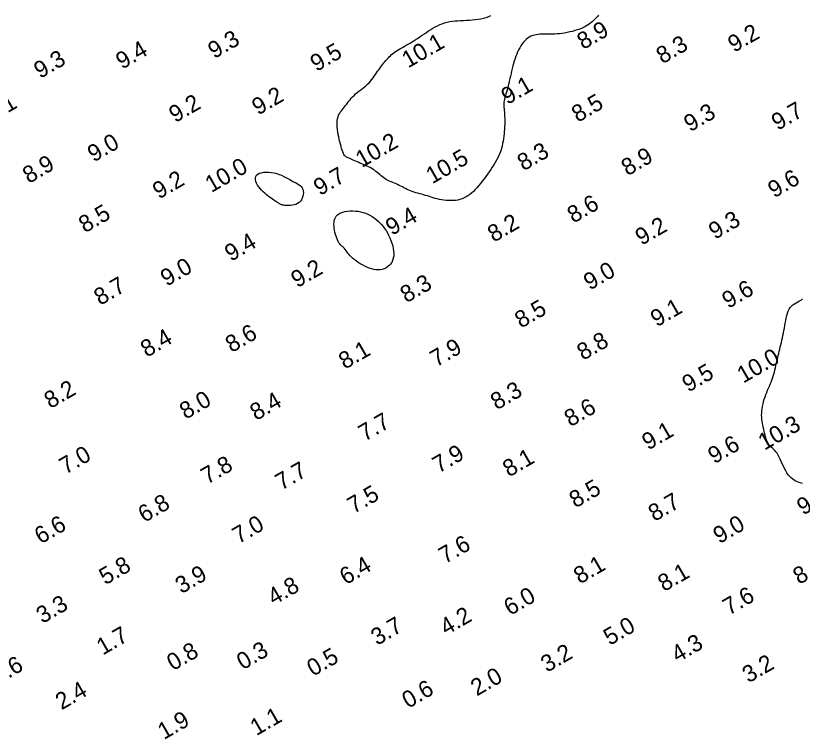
# Model space of a CAD drawing. Extents: x 3024098 to 3056816, y 418252 to 509144.
# Drawn here: x 3033075.9 to 3033310.2, y 418372.4 to 418587.9 of the extents above; entities that cross this region are included whole.
import ezdxf

# ---------------------------------------------------------------- set-up
doc = ezdxf.new("R2010")
doc.units = 0
doc.layers.add('V-CHAN-CONT-EL10', color=7, linetype='Continuous')
doc.layers.add('V-TOPO-SOUN-0911', color=7, linetype='Continuous')

msp = doc.modelspace()

# ---------------------------------------------------------------- linework, layer by layer
at = {"layer": 'V-CHAN-CONT-EL10'}
for points in [[(3033249.48, 418588.04), (3033249.14, 418587.64), (3033248.78, 418587.24), (3033248.4, 418586.85), (3033248.02, 418586.47), (3033247.61, 418586.11), (3033247.18, 418585.75), (3033246.73, 418585.41), (3033246.25, 418585.08), (3033245.73, 418584.77), (3033245.18, 418584.47), (3033244.58, 418584.19), (3033243.93, 418583.92), (3033243.22, 418583.67), (3033242.48, 418583.45), (3033241.71, 418583.23), (3033240.92, 418583.05), (3033240.12, 418582.88), (3033239.34, 418582.74), (3033238.58, 418582.62), (3033237.85, 418582.54), (3033237.17, 418582.48), (3033236.52, 418582.44), (3033235.91, 418582.42), (3033235.33, 418582.42), (3033234.77, 418582.42), (3033234.22, 418582.43), (3033233.68, 418582.44), (3033233.14, 418582.43), (3033232.59, 418582.42), (3033232.04, 418582.39), (3033231.49, 418582.33), (3033230.94, 418582.24), (3033230.41, 418582.13), (3033229.88, 418581.97), (3033229.37, 418581.76), (3033228.87, 418581.51), (3033228.4, 418581.2), (3033227.94, 418580.84), (3033227.52, 418580.43), (3033227.11, 418579.98), (3033226.72, 418579.48), (3033226.36, 418578.95), (3033226.01, 418578.38), (3033225.69, 418577.78), (3033225.4, 418577.15), (3033225.12, 418576.49), (3033224.86, 418575.82), (3033224.62, 418575.12), (3033224.39, 418574.4), (3033224.18, 418573.67), (3033223.98, 418572.93), (3033223.79, 418572.18), (3033223.6, 418571.42), (3033223.43, 418570.67), (3033223.26, 418569.91), (3033223.1, 418569.16), (3033222.93, 418568.43), (3033222.77, 418567.72), (3033222.61, 418567.04), (3033222.44, 418566.38), (3033222.27, 418565.76), (3033222.09, 418565.17), (3033221.92, 418564.61), (3033221.77, 418564.07), (3033221.62, 418563.55), (3033221.5, 418563.05), (3033221.4, 418562.56), (3033221.33, 418562.08), (3033221.3, 418561.6), (3033221.3, 418561.12), (3033221.31, 418560.64), (3033221.35, 418560.15), (3033221.4, 418559.65), (3033221.45, 418559.13), (3033221.5, 418558.59), (3033221.53, 418558.03), (3033221.56, 418557.44), (3033221.57, 418556.82), (3033221.57, 418556.18), (3033221.55, 418555.51), (3033221.52, 418554.84), (3033221.48, 418554.14), (3033221.42, 418553.43), (3033221.36, 418552.72), (3033221.28, 418552), (3033221.19, 418551.27), (3033221.07, 418550.54), (3033220.94, 418549.81), (3033220.78, 418549.09), (3033220.59, 418548.36), (3033220.37, 418547.65), (3033220.11, 418546.93), (3033219.82, 418546.23), (3033219.48, 418545.54), (3033219.12, 418544.85), (3033218.72, 418544.16), (3033218.3, 418543.48), (3033217.85, 418542.79), (3033217.39, 418542.1), (3033216.9, 418541.4), (3033216.41, 418540.7), (3033215.9, 418539.99), (3033215.39, 418539.29), (3033214.87, 418538.61), (3033214.34, 418537.94), (3033213.81, 418537.3), (3033213.28, 418536.68), (3033212.75, 418536.11), (3033212.21, 418535.58), (3033211.68, 418535.1), (3033211.14, 418534.66), (3033210.6, 418534.26), (3033210.03, 418533.92), (3033209.46, 418533.62), (3033208.85, 418533.37), (3033208.23, 418533.17), (3033207.58, 418533.02), (3033206.9, 418532.91), (3033206.21, 418532.85), (3033205.51, 418532.83), (3033204.81, 418532.84), (3033204.11, 418532.89), (3033203.42, 418532.97), (3033202.75, 418533.08), (3033202.11, 418533.21), (3033201.48, 418533.35), (3033200.88, 418533.52), (3033200.28, 418533.69), (3033199.7, 418533.88), (3033199.12, 418534.06), (3033198.55, 418534.24), (3033197.98, 418534.41), (3033197.4, 418534.58), (3033196.83, 418534.73), (3033196.25, 418534.88), (3033195.68, 418535.04), (3033195.12, 418535.19), (3033194.57, 418535.36), (3033194.03, 418535.54), (3033193.5, 418535.73), (3033193, 418535.94), (3033192.5, 418536.17), (3033192.02, 418536.41), (3033191.55, 418536.65), (3033191.08, 418536.9), (3033190.61, 418537.14), (3033190.15, 418537.38), (3033189.67, 418537.61), (3033189.19, 418537.82), (3033188.71, 418538.02), (3033188.23, 418538.21), (3033187.75, 418538.41), (3033187.27, 418538.61), (3033186.81, 418538.83), (3033186.36, 418539.06), (3033185.93, 418539.32), (3033185.52, 418539.6), (3033185.13, 418539.91), (3033184.75, 418540.23), (3033184.37, 418540.57), (3033184, 418540.9), (3033183.61, 418541.23), (3033183.22, 418541.56), (3033182.82, 418541.86), (3033182.39, 418542.15), (3033181.94, 418542.42), (3033181.48, 418542.67), (3033181, 418542.91), (3033180.51, 418543.13), (3033180, 418543.36), (3033179.49, 418543.58), (3033178.97, 418543.81), (3033178.44, 418544.03), (3033177.92, 418544.26), (3033177.4, 418544.49), (3033176.9, 418544.71), (3033176.43, 418544.92), (3033175.98, 418545.12), (3033175.58, 418545.29), (3033175.21, 418545.45), (3033174.9, 418545.58), (3033174.63, 418545.7), (3033174.4, 418545.81), (3033174.19, 418545.95), (3033174.01, 418546.11), (3033173.84, 418546.32), (3033173.68, 418546.58), (3033173.51, 418546.92), (3033173.34, 418547.34), (3033173.16, 418547.83), (3033172.98, 418548.39), (3033172.8, 418549), (3033172.62, 418549.66), (3033172.44, 418550.35), (3033172.27, 418551.06), (3033172.11, 418551.8), (3033171.97, 418552.53), (3033171.84, 418553.27), (3033171.74, 418553.99), (3033171.66, 418554.7), (3033171.62, 418555.39), (3033171.62, 418556.04), (3033171.66, 418556.67), (3033171.76, 418557.24), (3033171.91, 418557.77), (3033172.1, 418558.25), (3033172.34, 418558.7), (3033172.6, 418559.13), (3033172.9, 418559.53), (3033173.21, 418559.93), (3033173.53, 418560.33), (3033173.85, 418560.73), (3033174.17, 418561.15), (3033174.49, 418561.57), (3033174.81, 418562.01), (3033175.15, 418562.45), (3033175.5, 418562.89), (3033175.87, 418563.33), (3033176.26, 418563.76), (3033176.69, 418564.18), (3033177.15, 418564.6), (3033177.64, 418565), (3033178.15, 418565.4), (3033178.67, 418565.79), (3033179.2, 418566.19), (3033179.71, 418566.6), (3033180.22, 418567.03), (3033180.7, 418567.47), (3033181.15, 418567.93), (3033181.57, 418568.41), (3033181.97, 418568.9), (3033182.35, 418569.39), (3033182.71, 418569.89), (3033183.05, 418570.38), (3033183.39, 418570.87), (3033183.71, 418571.34), (3033184.03, 418571.79), (3033184.34, 418572.23), (3033184.65, 418572.65), (3033184.96, 418573.05), (3033185.27, 418573.45), (3033185.58, 418573.83), (3033185.89, 418574.21), (3033186.2, 418574.57), (3033186.51, 418574.94), (3033186.83, 418575.29), (3033187.15, 418575.64), (3033187.5, 418575.99), (3033187.85, 418576.32), (3033188.23, 418576.65), (3033188.64, 418576.97), (3033189.07, 418577.28), (3033189.53, 418577.59), (3033190.02, 418577.88), (3033190.54, 418578.18), (3033191.07, 418578.48), (3033191.63, 418578.78), (3033192.2, 418579.09), (3033192.78, 418579.41), (3033193.37, 418579.75), (3033193.96, 418580.11), (3033194.56, 418580.48), (3033195.16, 418580.87), (3033195.77, 418581.26), (3033196.38, 418581.67), (3033197, 418582.09), (3033197.62, 418582.51), (3033198.25, 418582.93), (3033198.89, 418583.35), (3033199.53, 418583.77), (3033200.19, 418584.17), (3033200.85, 418584.55), (3033201.53, 418584.91), (3033202.22, 418585.24), (3033202.93, 418585.53), (3033203.66, 418585.78), (3033204.41, 418585.98), (3033205.18, 418586.13), (3033205.96, 418586.25), (3033206.76, 418586.34), (3033207.58, 418586.4), (3033208.42, 418586.46), (3033209.27, 418586.5), (3033210.14, 418586.54), (3033211.02, 418586.6), (3033211.9, 418586.66), (3033212.79, 418586.74), (3033213.65, 418586.85), (3033214.49, 418586.99), (3033215.3, 418587.16), (3033216.07, 418587.38), (3033216.78, 418587.65), (3033217.44, 418587.97)], [(3033310.23, 418448.65), (3033309.59, 418448.8), (3033308.98, 418449), (3033308.41, 418449.24), (3033307.87, 418449.54), (3033307.36, 418449.88), (3033306.88, 418450.28), (3033306.43, 418450.72), (3033306.01, 418451.22), (3033305.61, 418451.77), (3033305.24, 418452.37), (3033304.89, 418453.03), (3033304.56, 418453.72), (3033304.23, 418454.43), (3033303.92, 418455.14), (3033303.61, 418455.83), (3033303.3, 418456.49), (3033302.99, 418457.09), (3033302.66, 418457.63), (3033302.32, 418458.08), (3033301.97, 418458.47), (3033301.62, 418458.8), (3033301.27, 418459.1), (3033300.93, 418459.39), (3033300.6, 418459.69), (3033300.3, 418460.02), (3033300.03, 418460.39), (3033299.79, 418460.82), (3033299.58, 418461.3), (3033299.39, 418461.83), (3033299.23, 418462.4), (3033299.08, 418462.98), (3033298.95, 418463.59), (3033298.82, 418464.2), (3033298.69, 418464.8), (3033298.57, 418465.39), (3033298.44, 418465.97), (3033298.33, 418466.55), (3033298.23, 418467.12), (3033298.15, 418467.71), (3033298.09, 418468.3), (3033298.07, 418468.91), (3033298.08, 418469.54), (3033298.12, 418470.2), (3033298.21, 418470.88), (3033298.33, 418471.58), (3033298.48, 418472.28), (3033298.66, 418472.99), (3033298.86, 418473.69), (3033299.08, 418474.39), (3033299.32, 418475.06), (3033299.57, 418475.72), (3033299.84, 418476.36), (3033300.11, 418476.98), (3033300.38, 418477.59), (3033300.64, 418478.2), (3033300.89, 418478.79), (3033301.13, 418479.39), (3033301.35, 418479.99), (3033301.55, 418480.59), (3033301.73, 418481.19), (3033301.89, 418481.8), (3033302.04, 418482.41), (3033302.18, 418483.03), (3033302.31, 418483.64), (3033302.44, 418484.26), (3033302.58, 418484.88), (3033302.71, 418485.49), (3033302.86, 418486.11), (3033303.01, 418486.73), (3033303.16, 418487.36), (3033303.31, 418487.99), (3033303.47, 418488.63), (3033303.62, 418489.28), (3033303.78, 418489.93), (3033303.94, 418490.6), (3033304.1, 418491.29), (3033304.25, 418491.98), (3033304.41, 418492.68), (3033304.56, 418493.4), (3033304.7, 418494.13), (3033304.84, 418494.87), (3033304.98, 418495.62), (3033305.1, 418496.38), (3033305.23, 418497.14), (3033305.37, 418497.88), (3033305.53, 418498.6), (3033305.72, 418499.29), (3033305.95, 418499.93), (3033306.22, 418500.51), (3033306.56, 418501.02), (3033306.96, 418501.45), (3033307.4, 418501.82), (3033307.89, 418502.14), (3033308.39, 418502.42), (3033308.89, 418502.69), (3033309.37, 418502.95), (3033309.82, 418503.23), (3033310.22, 418503.55)]]:
    msp.add_lwpolyline(points, dxfattribs=at)
for points in [[(3033148.32, 418536.95), (3033147.97, 418537.49), (3033147.68, 418538.04), (3033147.46, 418538.58), (3033147.34, 418539.1), (3033147.33, 418539.58), (3033147.43, 418540.02), (3033147.67, 418540.41), (3033148.04, 418540.72), (3033148.55, 418540.97), (3033149.15, 418541.15), (3033149.84, 418541.27), (3033150.58, 418541.32), (3033151.35, 418541.3), (3033152.14, 418541.23), (3033152.92, 418541.09), (3033153.67, 418540.9), (3033154.38, 418540.65), (3033155.07, 418540.37), (3033155.73, 418540.06), (3033156.36, 418539.74), (3033156.98, 418539.41), (3033157.57, 418539.08), (3033158.14, 418538.76), (3033158.7, 418538.47), (3033159.23, 418538.19), (3033159.74, 418537.92), (3033160.19, 418537.63), (3033160.6, 418537.33), (3033160.96, 418537), (3033161.24, 418536.63), (3033161.44, 418536.21), (3033161.57, 418535.74), (3033161.61, 418535.22), (3033161.57, 418534.68), (3033161.46, 418534.13), (3033161.27, 418533.6), (3033161.02, 418533.1), (3033160.69, 418532.64), (3033160.31, 418532.25), (3033159.86, 418531.95), (3033159.37, 418531.72), (3033158.85, 418531.56), (3033158.32, 418531.45), (3033157.79, 418531.39), (3033157.28, 418531.36), (3033156.8, 418531.37), (3033156.38, 418531.39), (3033156.02, 418531.41), (3033155.72, 418531.45), (3033155.47, 418531.49), (3033155.25, 418531.54), (3033155.06, 418531.61), (3033154.89, 418531.68), (3033154.72, 418531.77), (3033154.55, 418531.86), (3033154.37, 418531.97), (3033154.17, 418532.1), (3033153.94, 418532.24), (3033153.69, 418532.4), (3033153.42, 418532.58), (3033153.11, 418532.79), (3033152.77, 418533.02), (3033152.4, 418533.28), (3033151.98, 418533.57), (3033151.53, 418533.89), (3033151.06, 418534.23), (3033150.58, 418534.61), (3033150.1, 418535.02), (3033149.62, 418535.46), (3033149.16, 418535.92), (3033148.72, 418536.42)], [(3033170.7, 418525.83), (3033170.72, 418526.38), (3033170.8, 418526.9), (3033170.93, 418527.39), (3033171.13, 418527.84), (3033171.4, 418528.25), (3033171.76, 418528.61), (3033172.2, 418528.93), (3033172.73, 418529.2), (3033173.34, 418529.42), (3033174.02, 418529.59), (3033174.75, 418529.7), (3033175.51, 418529.77), (3033176.29, 418529.78), (3033177.08, 418529.74), (3033177.87, 418529.65), (3033178.63, 418529.51), (3033179.36, 418529.32), (3033180.08, 418529.08), (3033180.77, 418528.79), (3033181.43, 418528.46), (3033182.07, 418528.09), (3033182.68, 418527.69), (3033183.26, 418527.25), (3033183.82, 418526.77), (3033184.35, 418526.27), (3033184.85, 418525.73), (3033185.33, 418525.16), (3033185.78, 418524.56), (3033186.21, 418523.92), (3033186.61, 418523.24), (3033186.99, 418522.53), (3033187.34, 418521.78), (3033187.67, 418521), (3033187.95, 418520.21), (3033188.19, 418519.41), (3033188.37, 418518.61), (3033188.48, 418517.83), (3033188.53, 418517.07), (3033188.49, 418516.35), (3033188.37, 418515.67), (3033188.16, 418515.04), (3033187.89, 418514.46), (3033187.54, 418513.94), (3033187.14, 418513.49), (3033186.68, 418513.09), (3033186.18, 418512.77), (3033185.64, 418512.52), (3033185.07, 418512.35), (3033184.47, 418512.25), (3033183.85, 418512.22), (3033183.22, 418512.25), (3033182.56, 418512.35), (3033181.9, 418512.51), (3033181.22, 418512.73), (3033180.54, 418513), (3033179.87, 418513.31), (3033179.19, 418513.67), (3033178.54, 418514.05), (3033177.91, 418514.46), (3033177.31, 418514.88), (3033176.75, 418515.3), (3033176.25, 418515.72), (3033175.81, 418516.12), (3033175.44, 418516.5), (3033175.12, 418516.86), (3033174.85, 418517.19), (3033174.61, 418517.5), (3033174.41, 418517.79), (3033174.21, 418518.06), (3033174.03, 418518.31), (3033173.83, 418518.54), (3033173.62, 418518.76), (3033173.4, 418518.97), (3033173.16, 418519.19), (3033172.92, 418519.42), (3033172.68, 418519.67), (3033172.43, 418519.97), (3033172.19, 418520.3), (3033171.96, 418520.69), (3033171.73, 418521.15), (3033171.52, 418521.66), (3033171.32, 418522.22), (3033171.15, 418522.8), (3033171, 418523.41), (3033170.87, 418524.03), (3033170.78, 418524.65), (3033170.72, 418525.25)]]:
    msp.add_lwpolyline(points, close=True, dxfattribs=at)

# ---------------------------------------------------------------- texts
at = {"layer": 'V-TOPO-SOUN-0911'}
for s, p in [('8.9', (3033244.94, 418577.67)), ('9.3', (3033135.03, 418574.95)), ('9.2', (3033289.85, 418576.82)), ('10.1 ', (3033192.79, 418572.17)), ('8.3', (3033268.52, 418573.41)), ('9.4', (3033107.6, 418571.8)), ('9.5', (3033165.5, 418571.11)), ('9.3', (3033083.19, 418569.04)), ('9.1', (3033222.35, 418561.28)), ('9.2', (3033148.12, 418558.15)), ('9.1', (3033068.7, 418556.07)), ('9.2', (3033123.41, 418555.89)), ('8.5', (3033243.32, 418555.99)), ('9.7', (3033302.84, 418553.59)), ('9.3', (3033276.76, 418553.16)), ('9.0', (3033099.15, 418544.17)), ('10.2 ', (3033178.99, 418542.53)), ('10.5 ', (3033199.95, 418537.67)), ('8.3', (3033227.15, 418541.55)), ('8.9', (3033258.12, 418540.07)), ('8.9', (3033079.84, 418537.78)), ('10.0 ', (3033134.19, 418535.08)), ('9.2', (3033118.56, 418533.15)), ('9.7', (3033166.49, 418534.17)), ('9.6', (3033301.79, 418533.48)), ('8.6', (3033242.01, 418525.97)), ('8.5', (3033096.53, 418523.08)), ('9.4', (3033187.95, 418522.32)), ('9.3', (3033284.14, 418521.14)), ('8.2', (3033218.29, 418520.29)), ('9.2', (3033262.29, 418519.37)), ('9.4', (3033140.01, 418514.58)), ('9.0', (3033120.9, 418507.17)), ('9.2', (3033159.76, 418506.74)), ('9.0', (3033246.89, 418506.02)), ('8.3', (3033192.28, 418502.25)), ('8.7', (3033101.07, 418501.49)), ('9.6', (3033288.11, 418500.54)), ('8.5', (3033226.39, 418494.7)), ('9.1', (3033266.83, 418495.08)), ('8.4', (3033114.95, 418486.04)), ('8.6', (3033140.21, 418487.42)), ('7.9', (3033201.17, 418483.15)), ('8.8', (3033244.9, 418485.12)), ('8.1', (3033173.95, 418482.48)), ('10.0 ', (3033292.59, 418478.32)), ('9.5', (3033276.22, 418475.64)), ('8.2', (3033086.24, 418470.75)), ('8.3', (3033219.18, 418470.36)), ('8.0', (3033126.55, 418467.57)), ('8.4', (3033147.53, 418467.21)), ('8.6', (3033241.13, 418465.34)), ('7.7', (3033179.84, 418461.01)), ('10.3 ', (3033298.87, 418458.34)), ('9.1', (3033264.27, 418458.4)), ('9.6', (3033283.94, 418454.29)), ('7.0', (3033090.75, 418451.19)), ('7.9', (3033201.89, 418451.56)), ('7.8', (3033132.96, 418448.21)), ('8.1', (3033222.8, 418450.39)), ('7.7', (3033155.07, 418446.44)), ('8.5', (3033242.6, 418441.16)), ('7.5', (3033176.55, 418439.45)), ('9.4', (3033310.39, 418439.02)), ('6.8', (3033114.23, 418436.83)), ('8.7', (3033266.16, 418437.15)), ('6.6', (3033083.35, 418430.43)), ('7.0', (3033142.29, 418430.49)), ('9.0', (3033285.47, 418430.52)), ('7.6', (3033203.76, 418424.56)), ('5.8', (3033102.61, 418418.26)), ('6.4', (3033174.23, 418418.29)), ('8.1', (3033243.93, 418418.53)), ('8.6', (3033309.24, 418418.39)), ('3.9', (3033125.28, 418415.63)), ('8.1', (3033269, 418416.27)), ('4.8', (3033152.78, 418412.22)), ('6.0', (3033223.13, 418409.13)), ('7.6', (3033288.34, 418409.24)), ('3.3', (3033083.88, 418406.74)), ('4.2', (3033204.12, 418403.26)), ('3.7', (3033183.55, 418400.24)), ('5.0', (3033252.83, 418400.24)), ('1.7', (3033101.86, 418397.36)), ('4.3', (3033273.02, 418395.16)), ('0.8', (3033122.76, 418392.7)), ('0.3', (3033143.56, 418392.96)), ('3.2', (3033234.14, 418392.21)), ('0.5', (3033164.48, 418391.03)), ('1.6', (3033070.56, 418388.6)), ('3.2', (3033294.15, 418389.06)), ('2.0', (3033213.26, 418385.18)), ('2.4', (3033089.59, 418381.05)), ('0.6', (3033192.8, 418381.48)), ('1.1', (3033147.61, 418373.36)), ('1.9', (3033120.07, 418372.19))]:
    msp.add_text(s, height=5, rotation=30, dxfattribs=at).set_placement(p)

doc.saveas('drawing.dxf')
